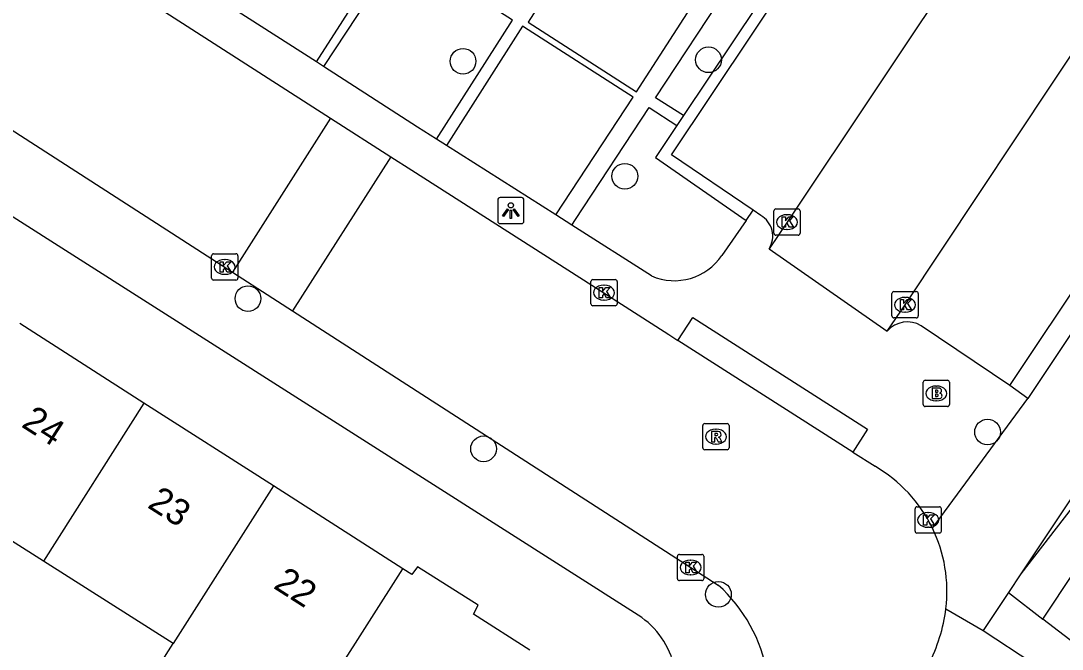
# Model space of a CAD drawing. Extents: x 160107 to 160928, y 382056 to 382918.
# Drawn here: x 160424.48 to 160464.08, y 382277.49 to 382301.4 of the extents above; entities that cross this region are included whole.
import ezdxf

# ---------------------------------------------------------------- set-up
doc = ezdxf.new("R2010")
doc.units = 0
for name, color, linetype in [('IMGEO_Boom', 7, 'Continuous'), ('IMGEO_Brandkraan', 7, 'Continuous'), ('IMGEO_Kolk', 7, 'Continuous'), ('IMGEO_Lichtpunt', 7, 'Continuous'), ('IMGEO_Pand', 7, 'Continuous'), ('IMGEO_Pand_nummerreeks', 7, 'Continuous'), ('IMGEO_Pand_overbouw', 7, 'Continuous'), ('IMGEO_Parkeervlak_open', 7, 'Continuous'), ('IMGEO_Rijbaan_lokaal_open', 7, 'Continuous'), ('IMGEO_Rioolput', 7, 'Continuous'), ('IMGEO_Voetpad_open', 7, 'Continuous')]:
    doc.layers.add(name, color=color, linetype=linetype)

msp = doc.modelspace()

# ---------------------------------------------------------------- linework, layer by layer
at = {"layer": 'IMGEO_Boom'}
for centre in [(160441.296, 382299.86), (160450.63, 382299.917), (160447.449, 382295.484), (160433.118, 382290.828), (160461.24, 382285.752), (160442.076, 382285.112), (160451.007, 382279.573)]:
    msp.add_circle(centre, 0.489, dxfattribs=at)
at = {"layer": 'IMGEO_Brandkraan'}
for p, q in [((160458.792, 382286.796), (160458.792, 382287.648)), ((160458.867, 382287.722), (160459.719, 382287.722)), ((160459.793, 382287.648), (160459.793, 382286.796)), ((160459.28, 382287.502), (160459.305, 382287.502)), ((160459.303, 382286.942), (160459.278, 382286.942)), ((160459.719, 382286.722), (160458.867, 382286.722))]:
    msp.add_line(p, q, dxfattribs=at)
for points in [[(160458.792, 382286.796), (160458.792, 382287.648)], [(160458.867, 382287.722), (160459.719, 382287.722)], [(160459.793, 382287.648), (160459.793, 382286.796)], [(160459.14, 382287.422), (160459.14, 382287.022), (160459.353, 382287.022)], [(160459.371, 382287.422), (160459.14, 382287.422)], [(160459.319, 382287.341), (160459.265, 382287.341), (160459.265, 382287.265)], [(160459.265, 382287.265), (160459.318, 382287.265)], [(160459.327, 382287.189), (160459.265, 382287.189), (160459.265, 382287.108)], [(160459.265, 382287.108), (160459.327, 382287.108)], [(160459.719, 382286.722), (160458.867, 382286.722)]]:
    msp.add_lwpolyline(points, dxfattribs=at)
for centre, radius, start, end in [((160458.869, 382287.646), 0.0765, 91.552, 178.448), ((160458.869, 382287.646), 0.0765, 91.552, 178.448), ((160459.717, 382287.646), 0.0765, 1.552, 88.448), ((160459.717, 382287.646), 0.0765, 1.552, 88.448), ((160459.32, 382287.303), 0.0379, 267.8285, 90.9355), ((160459.328, 382287.148), 0.0404, 269.8759, 90.5077), ((160459.375, 382287.277), 0.145, 59.4692, 91.5367), ((160459.4, 382287.324), 0.0922, 285.5137, 58.1501), ((160459.405, 382287.132), 0.105, 301.3115, 78.989), ((160458.869, 382286.798), 0.0765, 181.552, 268.448), ((160458.869, 382286.798), 0.0765, 181.552, 268.448), ((160459.359, 382287.273), 0.251, 268.6676, 293.5347), ((160459.717, 382286.798), 0.0765, 271.552, 358.448), ((160459.717, 382286.798), 0.0765, 271.552, 358.448)]:
    msp.add_arc(centre, radius, start, end, dxfattribs=at)
for centre, major_axis, ratio, start_param, end_param in [((160459.279, 382287.222), (-0.387, 0.002), 0.722429, 4.712389, 7.853982), ((160459.304, 382287.222), (-0.39, 0.002), 0.717154, 1.570796, 4.712389)]:
    msp.add_ellipse(centre, major_axis=major_axis, ratio=ratio, start_param=start_param, end_param=end_param, dxfattribs=at)
at = {"layer": 'IMGEO_Kolk'}
for p, q in [((160453.114, 382293.316), (160453.114, 382294.168)), ((160453.189, 382294.242), (160454.041, 382294.242)), ((160453.602, 382294.022), (160453.627, 382294.022)), ((160454.115, 382294.168), (160454.115, 382293.316)), ((160454.041, 382293.242), (160453.189, 382293.242)), ((160453.625, 382293.462), (160453.6, 382293.462)), ((160431.736, 382291.607), (160431.736, 382292.459)), ((160431.811, 382292.533), (160432.663, 382292.533)), ((160432.737, 382292.459), (160432.737, 382291.607)), ((160432.224, 382292.313), (160432.249, 382292.313)), ((160432.663, 382291.533), (160431.811, 382291.533)), ((160432.247, 382291.753), (160432.222, 382291.753)), ((160446.231, 382291.556), (160447.083, 382291.556)), ((160446.156, 382290.63), (160446.156, 382291.482)), ((160446.644, 382291.336), (160446.669, 382291.336)), ((160447.157, 382291.482), (160447.157, 382290.63)), ((160446.667, 382290.776), (160446.642, 382290.776)), ((160457.605, 382290.17), (160457.605, 382291.022)), ((160457.68, 382291.096), (160458.532, 382291.096)), ((160458.093, 382290.876), (160458.118, 382290.876)), ((160458.606, 382291.022), (160458.606, 382290.17)), ((160447.083, 382290.556), (160446.231, 382290.556)), ((160458.532, 382290.096), (160457.68, 382290.096)), ((160458.116, 382290.316), (160458.091, 382290.316)), ((160458.482, 382281.98), (160458.482, 382282.832)), ((160458.557, 382282.906), (160459.409, 382282.906)), ((160459.483, 382282.832), (160459.483, 382281.98)), ((160458.97, 382282.686), (160458.995, 382282.686)), ((160458.993, 382282.126), (160458.968, 382282.126)), ((160459.409, 382281.906), (160458.557, 382281.906)), ((160449.45, 382280.171), (160449.45, 382281.023)), ((160449.525, 382281.097), (160450.377, 382281.097)), ((160449.938, 382280.877), (160449.963, 382280.877)), ((160450.451, 382281.023), (160450.451, 382280.171)), ((160450.377, 382280.097), (160449.525, 382280.097)), ((160449.961, 382280.317), (160449.936, 382280.317))]:
    msp.add_line(p, q, dxfattribs=at)
for points in [[(160453.114, 382293.316), (160453.114, 382294.168)], [(160453.189, 382294.242), (160454.041, 382294.242)], [(160453.435, 382293.942), (160453.558, 382293.942), (160453.558, 382293.791), (160453.688, 382293.942), (160453.852, 382293.942), (160453.706, 382293.791), (160453.859, 382293.542), (160453.707, 382293.542), (160453.622, 382293.706), (160453.558, 382293.639), (160453.558, 382293.542), (160453.435, 382293.542), (160453.435, 382293.942)], [(160454.115, 382294.168), (160454.115, 382293.316)], [(160454.041, 382293.242), (160453.189, 382293.242)], [(160431.736, 382291.607), (160431.736, 382292.459)], [(160431.811, 382292.533), (160432.663, 382292.533)], [(160432.737, 382292.459), (160432.737, 382291.607)], [(160432.057, 382292.233), (160432.18, 382292.233), (160432.18, 382292.082), (160432.31, 382292.233), (160432.474, 382292.233), (160432.328, 382292.082), (160432.481, 382291.833), (160432.329, 382291.833), (160432.244, 382291.997), (160432.18, 382291.93), (160432.18, 382291.833), (160432.057, 382291.833), (160432.057, 382292.233)], [(160432.663, 382291.533), (160431.811, 382291.533)], [(160446.231, 382291.556), (160447.083, 382291.556)], [(160446.156, 382290.63), (160446.156, 382291.482)], [(160446.477, 382291.256), (160446.6, 382291.256), (160446.6, 382291.105), (160446.73, 382291.256), (160446.894, 382291.256), (160446.748, 382291.105), (160446.901, 382290.856), (160446.749, 382290.856), (160446.664, 382291.02), (160446.6, 382290.953), (160446.6, 382290.856), (160446.477, 382290.856), (160446.477, 382291.256)], [(160447.157, 382291.482), (160447.157, 382290.63)], [(160457.605, 382290.17), (160457.605, 382291.022)], [(160457.68, 382291.096), (160458.532, 382291.096)], [(160457.926, 382290.796), (160458.049, 382290.796), (160458.049, 382290.645), (160458.179, 382290.796), (160458.343, 382290.796), (160458.197, 382290.645), (160458.35, 382290.396), (160458.198, 382290.396), (160458.113, 382290.56), (160458.049, 382290.493), (160458.049, 382290.396), (160457.926, 382290.396), (160457.926, 382290.796)], [(160458.606, 382291.022), (160458.606, 382290.17)], [(160447.083, 382290.556), (160446.231, 382290.556)], [(160458.532, 382290.096), (160457.68, 382290.096)], [(160458.482, 382281.98), (160458.482, 382282.832)], [(160458.557, 382282.906), (160459.409, 382282.906)], [(160459.483, 382282.832), (160459.483, 382281.98)], [(160458.803, 382282.606), (160458.926, 382282.606), (160458.926, 382282.455), (160459.056, 382282.606), (160459.22, 382282.606), (160459.074, 382282.455), (160459.227, 382282.206), (160459.075, 382282.206), (160458.99, 382282.37), (160458.926, 382282.303), (160458.926, 382282.206), (160458.803, 382282.206), (160458.803, 382282.606)], [(160459.409, 382281.906), (160458.557, 382281.906)], [(160449.45, 382280.171), (160449.45, 382281.023)], [(160449.525, 382281.097), (160450.377, 382281.097)], [(160450.451, 382281.023), (160450.451, 382280.171)], [(160449.771, 382280.797), (160449.894, 382280.797), (160449.894, 382280.646), (160450.024, 382280.797), (160450.188, 382280.797), (160450.042, 382280.646), (160450.195, 382280.397), (160450.043, 382280.397), (160449.958, 382280.561), (160449.894, 382280.494), (160449.894, 382280.397), (160449.771, 382280.397), (160449.771, 382280.797)], [(160450.377, 382280.097), (160449.525, 382280.097)]]:
    msp.add_lwpolyline(points, dxfattribs=at)
for centre, start, end in [((160453.191, 382294.166), 91.552, 178.448), ((160453.191, 382294.166), 91.552, 178.448), ((160454.039, 382294.166), 1.552, 88.448), ((160454.039, 382294.166), 1.552, 88.448), ((160453.191, 382293.318), 181.552, 268.448), ((160453.191, 382293.318), 181.552, 268.448), ((160454.039, 382293.318), 271.552, 358.448), ((160454.039, 382293.318), 271.552, 358.448), ((160431.813, 382292.457), 91.552, 178.448), ((160431.813, 382292.457), 91.552, 178.448), ((160432.661, 382292.457), 1.552, 88.448), ((160432.661, 382292.457), 1.552, 88.448), ((160431.813, 382291.609), 181.552, 268.448), ((160431.813, 382291.609), 181.552, 268.448), ((160432.661, 382291.609), 271.552, 358.448), ((160432.661, 382291.609), 271.552, 358.448), ((160446.233, 382291.48), 91.552, 178.448), ((160446.233, 382291.48), 91.552, 178.448), ((160447.081, 382291.48), 1.552, 88.448), ((160447.081, 382291.48), 1.552, 88.448), ((160457.682, 382291.02), 91.552, 178.448), ((160457.682, 382291.02), 91.552, 178.448), ((160458.53, 382291.02), 1.552, 88.448), ((160458.53, 382291.02), 1.552, 88.448), ((160446.233, 382290.632), 181.552, 268.448), ((160446.233, 382290.632), 181.552, 268.448), ((160447.081, 382290.632), 271.552, 358.448), ((160447.081, 382290.632), 271.552, 358.448), ((160457.682, 382290.172), 181.552, 268.448), ((160457.682, 382290.172), 181.552, 268.448), ((160458.53, 382290.172), 271.552, 358.448), ((160458.53, 382290.172), 271.552, 358.448), ((160458.559, 382282.83), 91.552, 178.448), ((160458.559, 382282.83), 91.552, 178.448), ((160459.407, 382282.83), 1.552, 88.448), ((160459.407, 382282.83), 1.552, 88.448), ((160458.559, 382281.982), 181.552, 268.448), ((160458.559, 382281.982), 181.552, 268.448), ((160459.407, 382281.982), 271.552, 358.448), ((160459.407, 382281.982), 271.552, 358.448), ((160449.527, 382281.021), 91.552, 178.448), ((160449.527, 382281.021), 91.552, 178.448), ((160450.375, 382281.021), 1.552, 88.448), ((160450.375, 382281.021), 1.552, 88.448), ((160449.527, 382280.173), 181.552, 268.448), ((160449.527, 382280.173), 181.552, 268.448), ((160450.375, 382280.173), 271.552, 358.448), ((160450.375, 382280.173), 271.552, 358.448)]:
    msp.add_arc(centre, 0.0765, start, end, dxfattribs=at)
for centre, major_axis, ratio, start_param, end_param in [((160453.601, 382293.742), (-0.387, 0.002), 0.722429, 4.712389, 7.853982), ((160453.626, 382293.742), (-0.39, 0.002), 0.717154, 1.570796, 4.712389), ((160432.223, 382292.033), (-0.387, 0.002), 0.722429, 4.712389, 7.853982), ((160432.248, 382292.033), (-0.39, 0.002), 0.717154, 1.570796, 4.712389), ((160446.643, 382291.056), (-0.387, 0.002), 0.722429, 4.712389, 7.853982), ((160446.668, 382291.056), (-0.39, 0.002), 0.717154, 1.570796, 4.712389), ((160458.092, 382290.596), (-0.387, 0.002), 0.722429, 4.712389, 7.853982), ((160458.117, 382290.596), (-0.39, 0.002), 0.717154, 1.570796, 4.712389), ((160458.969, 382282.406), (-0.387, 0.002), 0.722429, 4.712389, 7.853982), ((160458.994, 382282.406), (-0.39, 0.002), 0.717154, 1.570796, 4.712389), ((160449.937, 382280.597), (-0.387, 0.002), 0.722429, 4.712389, 7.853982), ((160449.962, 382280.597), (-0.39, 0.002), 0.717154, 1.570796, 4.712389)]:
    msp.add_ellipse(centre, major_axis=major_axis, ratio=ratio, start_param=start_param, end_param=end_param, dxfattribs=at)
at = {"layer": 'IMGEO_Lichtpunt'}
for p, q in [((160442.615, 382294.583), (160442.615, 382293.776)), ((160442.615, 382294.583), (160442.615, 382293.776)), ((160443.517, 382294.678), (160442.709, 382294.678)), ((160443.517, 382294.678), (160442.709, 382294.678)), ((160443.611, 382293.776), (160443.611, 382294.583)), ((160443.611, 382293.776), (160443.611, 382294.583)), ((160442.709, 382293.682), (160443.517, 382293.682)), ((160442.709, 382293.682), (160443.517, 382293.682))]:
    msp.add_line(p, q, dxfattribs=at)
for points in [[(160442.989, 382294.247), (160443.028, 382294.219), (160442.84, 382293.957), (160442.802, 382293.984), (160442.989, 382294.247)], [(160443.091, 382294.199), (160443.138, 382294.199), (160443.138, 382293.877), (160443.091, 382293.877), (160443.091, 382294.199)], [(160443.201, 382294.219), (160443.239, 382294.246), (160443.426, 382293.984), (160443.387, 382293.956), (160443.201, 382294.219)]]:
    msp.add_lwpolyline(points, dxfattribs=at)
msp.add_circle((160443.114, 382294.381), 0.0994, dxfattribs=at)
for centre, start, end in [((160442.709, 382294.583), 90, 180), ((160442.709, 382294.583), 90, 180), ((160443.517, 382294.583), 0, 90), ((160443.517, 382294.583), 0, 90), ((160442.709, 382293.776), 180, 270), ((160442.709, 382293.776), 180, 270), ((160443.517, 382293.776), 270, 0), ((160443.517, 382293.776), 270, 360)]:
    msp.add_arc(centre, 0.0946, start, end, dxfattribs=at)
at = {"layer": 'IMGEO_Pand'}
for points in [[(160429.163, 382286.856), (160424.444, 382289.881)], [(160429.163, 382286.856), (160425.338, 382280.837)], [(160434.086, 382283.7), (160429.163, 382286.856)], [(160425.338, 382280.837), (160420.606, 382283.845)], [(160434.086, 382283.7), (160430.273, 382277.701)], [(160439.008, 382280.545), (160434.086, 382283.7)], [(160464.806, 382275.781), (160465.561, 382276.929), (160463.337, 382278.634), (160465.78, 382282.302)], [(160430.273, 382277.701), (160425.338, 382280.837)], [(160435.207, 382274.565), (160439.008, 382280.545)], [(160443.835, 382277.449), (160441.688, 382278.821), (160441.871, 382279.16), (160439.567, 382280.626), (160439.349, 382280.326), (160439.008, 382280.545)], [(160435.207, 382274.565), (160432.435, 382276.326), (160431.334, 382274.593), (160429.171, 382275.967), (160430.273, 382277.701)]]:
    msp.add_lwpolyline(points, dxfattribs=at)
at = {"layer": 'IMGEO_Pand_overbouw'}
msp.add_lwpolyline([(160463.337, 382278.634), (160465.78, 382282.302), (160464.679, 382283.155), (160462.512, 382280.35), (160462.039, 382279.64)], close=True, dxfattribs=at)
at = {"layer": 'IMGEO_Parkeervlak_open'}
msp.add_lwpolyline([(160462.092, 382287.518), (160471.223, 382301.226)], dxfattribs=at)
at = {"layer": 'IMGEO_Rijbaan_lokaal_open'}
for points in [[(160394.166, 382324.73), (160399.869, 382321.076), (160436.26, 382297.701)], [(160390.438, 382318.814), (160402.157, 382311.428), (160432.528, 382291.84)], [(160461.691, 382305.827), (160460.518, 382304.092), (160453.615, 382293.741), (160452.931, 382292.724)], [(160457.422, 382289.591), (160458.105, 382290.597), (160465.113, 382301.149), (160467.42, 382304.585)], [(160436.26, 382297.701), (160432.528, 382291.84)], [(160436.26, 382297.701), (160438.55, 382296.23)], [(160438.55, 382296.23), (160434.814, 382290.366)], [(160438.55, 382296.23), (160439.347, 382295.718), (160446.656, 382291.054), (160449.124, 382289.462), (160449.47, 382289.239)], [(160452.931, 382292.724), (160457.422, 382289.591)], [(160432.528, 382291.84), (160434.814, 382290.366)], [(160434.814, 382290.366), (160445.966, 382283.174), (160449.952, 382280.598), (160451.001, 382279.923)], [(160456.122, 382284.984), (160449.47, 382289.239)], [(160456.122, 382284.984), (160456.962, 382284.447)]]:
    msp.add_lwpolyline(points, dxfattribs=at)
for centre, radius, start, end in [((160454.207, 382279.699), 5.49, 25.9271, 59.8756), ((160454.208, 382279.701), 5.488, 352.9509, 25.9072), ((160447.077, 382275.556), 5.871, 9.6845, 48.0555), ((160453.418, 382279.794), 6.283, 332.5586, 352.994)]:
    msp.add_arc(centre, radius, start, end, dxfattribs=at)
at = {"layer": 'IMGEO_Rioolput'}
for p, q in [((160450.411, 382285.15), (160450.411, 382286.002)), ((160450.486, 382286.076), (160451.338, 382286.076)), ((160451.412, 382286.002), (160451.412, 382285.15)), ((160450.899, 382285.856), (160450.924, 382285.856)), ((160450.922, 382285.296), (160450.897, 382285.296)), ((160451.338, 382285.076), (160450.486, 382285.076))]:
    msp.add_line(p, q, dxfattribs=at)
for points in [[(160450.411, 382285.15), (160450.411, 382286.002)], [(160450.486, 382286.076), (160451.338, 382286.076)], [(160451.412, 382286.002), (160451.412, 382285.15)], [(160451, 382285.774), (160450.748, 382285.776), (160450.748, 382285.376)], [(160450.926, 382285.695), (160450.872, 382285.695), (160450.872, 382285.614)], [(160450.872, 382285.614), (160450.924, 382285.614)], [(160450.748, 382285.376), (160450.872, 382285.376), (160450.872, 382285.538), (160450.883, 382285.538)], [(160450.93, 382285.509), (160451.001, 382285.376), (160451.141, 382285.376), (160451.076, 382285.502)], [(160451.338, 382285.076), (160450.486, 382285.076)]]:
    msp.add_lwpolyline(points, dxfattribs=at)
for centre, radius, start, end in [((160450.488, 382286), 0.0765, 91.552, 178.448), ((160450.488, 382286), 0.0765, 91.552, 178.448), ((160451.336, 382286), 0.0765, 1.552, 88.448), ((160451.336, 382286), 0.0765, 1.552, 88.448), ((160450.908, 382285.803), 0.19, 274.7715, 282.9687), ((160450.932, 382285.599), 0.0964, 77.0061, 93.1865), ((160450.946, 382285.656), 0.0378, 276.6634, 79.6772), ((160450.999, 382285.664), 0.109, 350.3612, 89.416), ((160450.997, 382285.664), 0.112, 277.5842, 350.9817), ((160450.882, 382285.485), 0.0533, 26.0293, 88.6989), ((160450.981, 382285.449), 0.108, 29.5134, 73.7905), ((160450.488, 382285.152), 0.0765, 181.552, 268.448), ((160450.488, 382285.152), 0.0765, 181.552, 268.448), ((160451.336, 382285.152), 0.0765, 271.552, 358.448), ((160451.336, 382285.152), 0.0765, 271.552, 358.448)]:
    msp.add_arc(centre, radius, start, end, dxfattribs=at)
for centre, major_axis, ratio, start_param, end_param in [((160450.898, 382285.576), (-0.387, 0.002), 0.722429, 4.712389, 7.853982), ((160450.923, 382285.576), (-0.39, 0.002), 0.717154, 1.570796, 4.712389)]:
    msp.add_ellipse(centre, major_axis=major_axis, ratio=ratio, start_param=start_param, end_param=end_param, dxfattribs=at)
at = {"layer": 'IMGEO_Voetpad_open'}
for points in [[(160477.868, 382310.038), (160477.183, 382309.073), (160480.172, 382306.873), (160477.931, 382303.512), (160462.512, 382280.35), (160462.039, 382279.64), (160461.076, 382278.193)], [(160452.326, 382294.191), (160449.221, 382296.302), (160456.941, 382307.864), (160459.607, 382306.008)], [(160435.719, 382299.836), (160438.618, 382304.357), (160434.488, 382307.005), (160431.661, 382302.768), (160431.511, 382302.543)], [(160450.726, 382303.113), (160446.78, 382305.644), (160446.601, 382305.759), (160443.771, 382301.347), (160447.896, 382298.701), (160448.004, 382298.871), (160450.726, 382303.113)], [(160440.293, 382296.898), (160443.182, 382301.429), (160438.942, 382304.148), (160435.995, 382299.658)], [(160449.681, 382297.794), (160448.62, 382298.475), (160451.387, 382302.689), (160452.486, 382301.984)], [(160435.719, 382299.836), (160431.511, 382302.543)], [(160452.486, 382301.984), (160449.681, 382297.794)], [(160444.821, 382294.012), (160447.761, 382298.492), (160443.767, 382301.055), (160443.554, 382301.192), (160440.669, 382296.658)], [(160471.223, 382301.226), (160471.934, 382300.78), (160462.778, 382287.03)], [(160435.995, 382299.658), (160435.719, 382299.836)], [(160440.293, 382296.898), (160439.57, 382297.359), (160435.995, 382299.658)], [(160445.435, 382293.62), (160445.579, 382293.84), (160448.374, 382298.1), (160449.432, 382297.421)], [(160449.681, 382297.794), (160449.432, 382297.421)], [(160449.432, 382297.421), (160448.611, 382296.195), (160452.063, 382293.807)], [(160440.669, 382296.658), (160440.293, 382296.898)], [(160444.821, 382294.012), (160440.669, 382296.658)], [(160447.959, 382278.78), (160421.207, 382295.82)], [(160445.435, 382293.62), (160444.821, 382294.012)], [(160452.063, 382293.807), (160452.326, 382294.191)], [(160452.616, 382293.994), (160452.326, 382294.191)], [(160448.462, 382291.69), (160445.435, 382293.62)], [(160452.063, 382293.807), (160451.14, 382292.472)], [(160449.47, 382289.239), (160450.03, 382290.115), (160456.682, 382285.86), (160456.122, 382284.984)], [(160462.092, 382287.518), (160458.719, 382289.799)], [(160462.778, 382287.03), (160462.092, 382287.518)], [(160459.144, 382282.099), (160462.778, 382287.03)], [(160459.654, 382279.028), (160461.076, 382278.193)], [(160461.076, 382278.193), (160462.968, 382276.958), (160459.546, 382271.613), (160457.578, 382268.539)]]:
    msp.add_lwpolyline(points, dxfattribs=at)
for centre, radius, start, end in [((160452.173, 382293.21), 0.9, 327.3203, 60.5398), ((160449.33, 382293.696), 2.185, 246.6086, 325.9479), ((160458.197, 382288.905), 1.035, 59.7345, 138.4874), ((160446.284, 382276.157), 3.112, 325.701, 57.4369)]:
    msp.add_arc(centre, radius, start, end, dxfattribs=at)

# ---------------------------------------------------------------- texts
at = {"layer": 'IMGEO_Pand_nummerreeks'}
for s, p in [('24', (160424.463, 382285.975)), ('23', (160429.256, 382282.904)), ('22', (160434.046, 382279.835))]:
    msp.add_text(s, height=1, rotation=327.3518, dxfattribs=at).set_placement(p)

doc.saveas('drawing.dxf')
